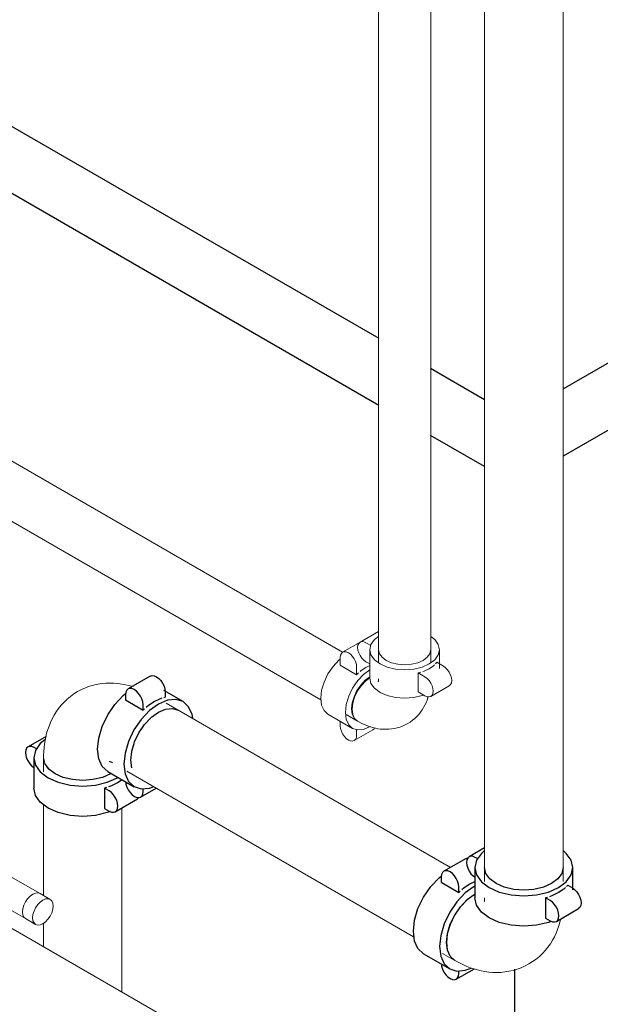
# Model space of a CAD drawing. Header units: centimetres. Extents: x -1589 to 108054, y -205274 to 31709.
# Tile 278 of 281: x 25606 to 25691, y 27557 to 27700. Entities that reach past the tile are written whole.
import ezdxf

# ---------------------------------------------------------------- set-up
doc = ezdxf.new("R2010")
doc.units = ezdxf.units.CM
doc.header["$LTSCALE"] = 0.01
doc.header["$MEASUREMENT"] = 0
doc.layers.add('A-WALL', color=7, linetype='Continuous', lineweight=25)
doc.layers.add('P-PIPE', color=7, linetype='Continuous', lineweight=9)

msp = doc.modelspace()

# ---------------------------------------------------------------- linework, layer by layer
at = {"layer": 'A-WALL'}
for p, q in [((25347.51141, 27833.43667), (25658.56847, 27653.84779)), ((25658.56182, 27644.05367), (25356.7038, 27818.33148)), ((25685.42369, 27646.4617), (25708.29747, 27659.66788)), ((25714.66346, 27653.54533), (25685.42369, 27636.66374)), ((25666.11981, 27649.48802), (25673.99369, 27644.94203)), ((25673.99369, 27635.14407), (25666.12586, 27639.68657)), ((25678.39262, 27525.52454), (25678.39262, 27561.8847))]:
    msp.add_line(p, q, dxfattribs=at)
at = {"layer": 'P-PIPE', "color": 106}
for p, q in [((25658.54256, 27806.60537), (25658.53632, 27606.66226)), ((25666.14632, 27606.66218), (25666.15256, 27806.60523)), ((25653.30466, 27608.09259), (25576.58327, 27652.3877)), ((25572.77827, 27645.79725), (25650.14249, 27601.13099)), ((25658.53421, 27611.11444), (25655.84013, 27609.55902)), ((25655.84009, 27609.55891), (25653.30466, 27608.09508)), ((25657.39959, 27609.06348), (25656.68675, 27609.47504)), ((25657.26145, 27608.45722), (25657.26145, 27604.30941)), ((25658.66114, 27607.88777), (25658.53132, 27608.45702)), ((25659.04176, 27607.35725), (25658.66444, 27607.88071)), ((25665.6365, 27607.35288), (25665.0354, 27606.90167)), ((25666.01828, 27607.88088), (25665.64088, 27607.35725)), ((25666.15132, 27608.4571), (25666.0215, 27607.88777)), ((25667.42145, 27605.71974), (25667.42145, 27608.45743)), ((25652.95396, 27607.31991), (25652.95396, 27606.19112)), ((25652.95396, 27606.19112), (25655.34869, 27604.80852)), ((25655.34869, 27604.80852), (25655.34869, 27605.93731)), ((25656.68675, 27606.70984), (25657.26132, 27606.37811)), ((25656.69573, 27605.88892), (25657.26315, 27606.16442)), ((25664.24347, 27606.55115), (25663.32742, 27606.33235)), ((25665.03221, 27606.89985), (25664.24632, 27606.5521)), ((25667.01833, 27606.62095), (25666.83922, 27606.40279)), ((25667.01833, 27606.62095), (25667.99589, 27606.05656)), ((25655.34869, 27604.80852), (25655.62718, 27605.08406)), ((25664.70212, 27605.16893), (25664.32425, 27605.06553)), ((25665.30181, 27604.50113), (25664.32425, 27605.06553)), ((25664.32425, 27605.06553), (25664.32425, 27602.30032)), ((25666.14858, 27601.65221), (25668.84266, 27603.20763)), ((25664.32425, 27602.30032), (25665.30181, 27601.73593)), ((25651.16231, 27599.06996), (25654.75442, 27596.99605)), ((25653.83399, 27598.99393), (25655.47922, 27598.04406)), ((25652.95396, 27598.03555), (25652.95396, 27597.37209)), ((25654.99799, 27595.21432), (25657.69207, 27596.76975)), ((25655.34869, 27595.98949), (25655.34869, 27596.81261))]:
    msp.add_line(p, q, dxfattribs=at)
at = {"layer": 'P-PIPE', "color": 30, "true_color": 0xff8000}
for p, q in [((25673.99369, 27796.58111), (25673.99369, 27574.68404)), ((25685.42369, 27574.68404), (25685.42369, 27796.58111)), ((25669.02737, 27576.72795), (25627.57873, 27600.65833)), ((25609.72067, 27592.73223), (25609.72067, 27590.67907)), ((25619.47678, 27590.39909), (25619.54548, 27590.43975)), ((25619.54548, 27590.43975), (25619.47678, 27590.39909)), ((25621.86373, 27590.75966), (25663.65354, 27566.63231)), ((25609.72067, 27585.84472), (25609.72067, 27572.62439)), ((25621.15067, 27558.57319), (25621.15067, 27585.4153)), ((25609.72067, 27568.59538), (25609.72067, 27565.17231)), ((25667.87093, 27564.19739), (25669.64902, 27563.17081))]:
    msp.add_line(p, q, dxfattribs=at)
at = {"layer": 'P-PIPE', "color": 1, "true_color": 0xff0000}
msp.add_line((25757.02403, 27480.12667), (25391.87893, 27690.94329), dxfattribs=at)
at = {"layer": 'P-PIPE', "color": 30, "lineweight": 25, "true_color": 0xff8000}
for p, q in [((25625.2724, 27604.60278), (25622.0395, 27602.73627)), ((25621.66601, 27601.90777), (25621.66735, 27601.13395)), ((25630.04567, 27600.89521), (25627.2617, 27602.4961)), ((25627.44929, 27602.3077), (25627.45063, 27601.53389)), ((25621.66735, 27601.13395), (25624.21774, 27599.66738)), ((25624.21774, 27599.66738), (25624.2164, 27600.44119)), ((25627.24408, 27601.48944), (25627.45063, 27601.53389)), ((25624.21774, 27599.66738), (25624.42402, 27599.86128)), ((25625.42764, 27598.60477), (25626.47007, 27599.36592)), ((25626.47328, 27599.36779), (25627.51556, 27599.81144)), ((25627.51947, 27599.81249), (25628.48934, 27599.90906)), ((25628.49492, 27599.90857), (25629.33315, 27599.64948)), ((25623.61815, 27596.34992), (25624.45166, 27597.57275)), ((25624.4538, 27597.57543), (25625.42506, 27598.60248)), ((25622.97761, 27595.01176), (25623.61639, 27596.34688)), ((25610.09621, 27595.8071), (25607.45782, 27594.28383)), ((25622.57585, 27593.65214), (25622.97628, 27595.00832)), ((25608.68995, 27594.00374), (25608.35952, 27594.19451)), ((25622.44025, 27592.36371), (25622.57505, 27593.6482)), ((25608.28587, 27592.71167), (25608.28587, 27588.29426)), ((25610.48624, 27591.06227), (25609.9157, 27591.85768)), ((25622.58004, 27591.23429), (25622.44026, 27592.35903)), ((25611.39451, 27590.37873), (25610.48663, 27591.06189)), ((25612.57814, 27589.85427), (25611.39485, 27590.37853)), ((25619.47708, 27590.37853), (25618.29347, 27589.85417)), ((25619.09147, 27590.69836), (25622.91705, 27588.4985)), ((25619.56358, 27590.42993), (25619.47708, 27590.37853)), ((25613.95651, 27589.52459), (25612.57847, 27589.85417)), ((25615.43567, 27589.41211), (25613.95682, 27589.52454)), ((25616.91483, 27589.52449), (25615.43597, 27589.41211)), ((25618.29319, 27589.85407), (25616.91512, 27589.52454)), ((25620.49185, 27589.79265), (25620.58063, 27589.84521)), ((25621.16631, 27589.50649), (25620.49185, 27589.05642)), ((25618.88111, 27588.35822), (25618.61004, 27588.27637)), ((25619.27952, 27587.88985), (25618.61004, 27588.27637)), ((25618.61004, 27588.27637), (25618.61004, 27585.33143)), ((25623.86474, 27586.99079), (25626.12818, 27588.29758)), ((25624.23824, 27587.81929), (25624.23757, 27588.20354)), ((25620.18122, 27584.85559), (25623.41411, 27586.7221)), ((25623.61676, 27586.91005), (25623.41411, 27586.7221)), ((25618.61004, 27585.33143), (25619.27952, 27584.94491)), ((25673.99852, 27579.59804), (25671.73055, 27578.28863)), ((25671.29052, 27578.03457), (25668.05762, 27576.16806)), ((25671.29052, 27578.03457), (25671.5383, 27578.11444)), ((25672.96267, 27578.00854), (25672.63225, 27578.19931)), ((25672.55859, 27576.71647), (25672.55859, 27572.29906)), ((25674.18842, 27575.86248), (25673.99369, 27576.71647)), ((25685.42369, 27576.71647), (25685.22896, 27575.86248)), ((25686.85879, 27573.48242), (25686.85879, 27576.71647)), ((25667.68413, 27575.34251), (25667.68413, 27574.56946)), ((25667.68413, 27574.56946), (25670.23452, 27573.09699)), ((25671.85097, 27574.33667), (25672.55986, 27574.68827)), ((25670.23452, 27573.09699), (25670.23452, 27573.87004)), ((25670.23452, 27573.09699), (25670.44094, 27573.29082)), ((25672.56085, 27574.00937), (25672.48856, 27573.96855)), ((25686.11565, 27574.14768), (25685.91851, 27573.9341)), ((25686.11565, 27574.14768), (25686.78513, 27573.76116)), ((25672.48856, 27572.79679), (25672.56082, 27572.83746)), ((25683.15383, 27572.36302), (25682.88276, 27572.28117)), ((25683.55224, 27571.89465), (25682.88276, 27572.28117)), ((25682.88276, 27572.28117), (25682.88276, 27569.33623)), ((25684.45394, 27568.86039), (25687.68683, 27570.7269)), ((25682.88276, 27569.33623), (25683.55224, 27568.94971)), ((25665.08792, 27564.14705), (25668.91351, 27561.93835)), ((25669.86102, 27560.43516), (25672.50023, 27561.95891)), ((25670.23452, 27561.26072), (25670.23452, 27561.64226))]:
    msp.add_line(p, q, dxfattribs=at)
at = {"layer": 'P-PIPE', "color": 142, "true_color": 0x0080c0}
for p, q in [((25609.20597, 27572.92363), (25604.96332, 27575.37312)), ((25608.15097, 27572.81765), (25608.53679, 27572.98176)), ((25610.67783, 27572.07177), (25609.20507, 27572.92207)), ((25602.85332, 27571.71849), (25607.09597, 27569.269)), ((25606.86, 27571.21172), (25607.09687, 27571.7049)), ((25607.09718, 27571.70544), (25607.4056, 27572.1567)), ((25606.66024, 27570.23565), (25606.71097, 27570.71015)), ((25606.71104, 27569.81946), (25606.66025, 27570.23483)), ((25606.71104, 27570.71049), (25606.85996, 27571.21162)), ((25607.09687, 27569.27056), (25608.56963, 27568.42026))]:
    msp.add_line(p, q, dxfattribs=at)
at = {"layer": 'P-PIPE', "color": 106}
for points in [[(25658.51007, 27610.38241, 0), (25657.94191, 27609.92357, 0), (25657.43442, 27609.2162, 0), (25657.26132, 27608.4571, 0)], [(25667.42132, 27608.4572, 0), (25667.24822, 27609.2162, 0), (25666.74073, 27609.92357, 0), (25666.16891, 27610.38519, 0)], [(25655.84005, 27609.55889, 0), (25655.6498, 27609.38242, 0), (25655.53018, 27609.11802, 0), (25655.48938, 27608.78374, 0), (25655.53018, 27608.40234, 0), (25655.6498, 27607.99982, 0), (25655.84009, 27607.60361, 0), (25656.08807, 27607.24072, 0), (25656.37685, 27606.93587, 0), (25656.68675, 27606.70984, 0)], [(25656.68675, 27609.47504, 0), (25656.37685, 27609.60685, 0), (25656.08807, 27609.63545, 0), (25655.84009, 27609.55891, 0)], [(25655.34869, 27605.93731, 0), (25655.30789, 27606.31871, 0), (25655.18828, 27606.72122, 0), (25654.99799, 27607.11743, 0), (25654.75001, 27607.48032, 0), (25654.46123, 27607.78518, 0), (25654.15133, 27608.01121, 0), (25653.84142, 27608.14302, 0), (25653.55264, 27608.17163, 0), (25653.30466, 27608.09508, 0), (25653.11438, 27607.91859, 0), (25652.99476, 27607.6542, 0), (25652.95396, 27607.31991, 0)], [(25657.26132, 27608.45699, 0), (25657.43442, 27607.698, 0), (25657.94191, 27606.99063, 0), (25658.74922, 27606.3832, 0), (25659.80132, 27605.9171, 0), (25661.02652, 27605.6241, 0), (25662.34132, 27605.52416, 0), (25663.65612, 27605.6241, 0), (25664.88132, 27605.9171, 0), (25665.93342, 27606.3832, 0)], [(25663.32623, 27606.33216, 0), (25662.34132, 27606.25739, 0), (25661.35522, 27606.33235, 0), (25660.43632, 27606.5521, 0), (25659.64724, 27606.90167, 0), (25659.04233, 27607.35667, 0)], [(25665.93342, 27606.3832, 0), (25666.74073, 27606.99063, 0), (25667.24822, 27607.698, 0), (25667.42132, 27608.4571, 0)], [(25651.16231, 27599.06996, 0), (25650.59146, 27599.59941, 0), (25650.23261, 27600.3926, 0), (25650.11021, 27601.39546, 0), (25650.23261, 27602.53966, 0), (25650.59146, 27603.74721, 0), (25651.16231, 27604.93583, 0), (25651.90626, 27606.02452, 0), (25652.77261, 27606.93907, 0), (25652.94898, 27607.0899, 0)], [(25666.67002, 27606.23083, 0), (25666.55343, 27606.12623, 0), (25665.93342, 27605.6919, 0)], [(25667.99589, 27606.05656, 0), (25668.30579, 27605.83052, 0), (25668.59457, 27605.52567, 0), (25668.84255, 27605.16278, 0), (25669.03284, 27604.76657, 0), (25669.15246, 27604.36405, 0), (25669.19326, 27603.98266, 0), (25669.15246, 27603.64837, 0), (25669.03284, 27603.38397, 0), (25668.84258, 27603.2075, 0)], [(25657.26023, 27605.52319, 0), (25656.36471, 27604.86517, 0), (25655.49836, 27603.95062, 0), (25654.75442, 27602.86193, 0), (25654.18356, 27601.67331, 0), (25653.82471, 27600.46576, 0), (25653.70231, 27599.32156, 0), (25653.82471, 27598.3187, 0), (25654.18356, 27597.52551, 0), (25654.75442, 27596.99605, 0), (25655.49836, 27596.76641, 0), (25656.36471, 27596.85223, 0), (25657.29442, 27597.24766, 0)], [(25655.38942, 27598.09591, 0), (25654.96128, 27598.493, 0), (25654.69214, 27599.08789, 0), (25654.60034, 27599.84004, 0), (25654.69214, 27600.69818, 0), (25654.96128, 27601.60385, 0), (25655.38942, 27602.49532, 0), (25655.94738, 27603.31183, 0), (25656.59714, 27603.99774, 0), (25657.26971, 27604.4918, 0)], [(25655.8607, 27605.29315, 0), (25656.00958, 27605.41639, 0), (25656.69573, 27605.88892, 0)], [(25665.93342, 27605.6919, 0), (25665.18113, 27605.33393, 0), (25664.99996, 27605.26662, 0)], [(25666.14851, 27601.65208, 0), (25666.33876, 27601.82855, 0), (25666.45838, 27602.09294, 0), (25666.49918, 27602.42723, 0), (25666.45838, 27602.80863, 0), (25666.33876, 27603.21115, 0), (25666.14848, 27603.60735, 0), (25665.90049, 27603.97025, 0), (25665.61171, 27604.2751, 0), (25665.30181, 27604.50113, 0)], [(25657.26088, 27604.37961, 0), (25656.68694, 27603.94589, 0), (25656.03718, 27603.25998, 0), (25655.47922, 27602.44347, 0), (25655.05108, 27601.552, 0), (25654.78194, 27600.64634, 0), (25654.69014, 27599.78819, 0)], [(25654.69014, 27599.78819, 0), (25654.78194, 27600.64634, 0), (25655.05108, 27601.552, 0), (25655.47922, 27602.44347, 0), (25656.03718, 27603.25998, 0), (25656.68694, 27603.94589, 0), (25657.26088, 27604.37961, 0)], [(25665.10013, 27601.84662, 0), (25664.88132, 27601.76929, 0), (25663.65612, 27601.47629, 0), (25662.34132, 27601.37636, 0), (25661.02652, 27601.47629, 0), (25659.80132, 27601.76929, 0), (25658.74922, 27602.23539, 0), (25657.94191, 27602.84283, 0), (25657.43442, 27603.55019, 0), (25657.26132, 27604.30919, 0)], [(25658.4887, 27603.79535, 0), (25658.49387, 27603.81401, 0), (25658.50102, 27603.84518, 0), (25658.50905, 27603.88873, 0), (25658.51695, 27603.94435, 0), (25658.5238, 27604.01165, 0), (25658.52879, 27604.09014, 0), (25658.53119, 27604.17926, 0), (25658.53132, 27604.2056, 0)], [(25665.30181, 27601.73593, 0), (25665.61171, 27601.60412, 0), (25665.90049, 27601.57551, 0), (25666.14848, 27601.65206, 0)], [(25662.79442, 27597.69684, 0), (25663.1554, 27597.92226, 0), (25663.49904, 27598.17136, 0), (25663.82315, 27598.44191, 0), (25664.126, 27598.73143, 0), (25664.40643, 27599.03732, 0), (25664.66376, 27599.35696, 0), (25664.89782, 27599.6879, 0), (25665.10883, 27600.02786, 0), (25665.29733, 27600.37485, 0), (25665.46412, 27600.72715, 0), (25665.61011, 27601.08335, 0), (25665.73632, 27601.44228, 0), (25665.77959, 27601.58749, 0)], [(25654.69014, 27599.78819, 0), (25654.78194, 27599.03604, 0), (25655.05108, 27598.44115, 0), (25655.47922, 27598.04406, 0)], [(25655.47922, 27598.04406, 0), (25655.05108, 27598.44115, 0), (25654.78194, 27599.03604, 0), (25654.69014, 27599.78819, 0)], [(25652.95396, 27597.37209, 0), (25652.99476, 27596.9907, 0), (25653.11438, 27596.58818, 0), (25653.30466, 27596.19197, 0), (25653.55264, 27595.82908, 0), (25653.84142, 27595.52423, 0), (25654.15133, 27595.29819, 0), (25654.46123, 27595.16638, 0), (25654.75001, 27595.13778, 0), (25654.99799, 27595.21432, 0), (25655.18828, 27595.39081, 0), (25655.30789, 27595.65521, 0), (25655.34869, 27595.98949, 0)], [(25662.79442, 27597.69684, 0), (25662.41871, 27597.49693, 0), (25662.03116, 27597.32388, 0), (25661.6348, 27597.17847, 0), (25661.23264, 27597.06095, 0), (25660.82753, 27596.97104, 0), (25660.42204, 27596.90801, 0), (25660.01842, 27596.87077, 0), (25659.61849, 27596.85802, 0), (25659.22374, 27596.86826, 0), (25658.83524, 27596.89997, 0), (25658.45377, 27596.95163, 0), (25658.07983, 27597.02179, 0), (25657.71367, 27597.10909, 0), (25657.3554, 27597.21228, 0), (25657.00499, 27597.33025, 0), (25656.66234, 27597.462, 0), (25656.32727, 27597.60664, 0), (25655.99959, 27597.76341, 0), (25655.67909, 27597.9316, 0), (25655.47922, 27598.04406, 0)], [(25657.96139, 27597.09129, 0), (25657.88235, 27596.94624, 0), (25657.69207, 27596.76975, 0)]]:
    msp.add_polyline3d(points, dxfattribs=at)
at = {"layer": 'P-PIPE', "color": 30, "lineweight": 25, "true_color": 0xff8000}
for points in [[(25625.27059, 27604.60174, 0), (25625.53429, 27604.68411, 0), (25625.84159, 27604.6545, 0), (25626.17155, 27604.51493, 0), (25626.50168, 27604.27492, 0), (25626.80948, 27603.95082, 0), (25627.07399, 27603.56471, 0), (25627.27717, 27603.14292, 0), (25627.40518, 27602.71417, 0), (25627.44929, 27602.3077, 0)], [(25619.09143, 27590.69838, 0), (25619.08788, 27590.70043, 0), (25618.28231, 27591.44685, 0), (25617.77479, 27592.56466, 0), (25617.5999, 27593.9777, 0), (25617.76955, 27595.58967, 0), (25618.2722, 27597.29071, 0), (25619.07358, 27598.96489, 0), (25620.11908, 27600.49814, 0), (25621.33745, 27601.78595, 0), (25621.67282, 27602.06932, 0)], [(25624.2164, 27600.44119, 0), (25624.17229, 27600.84766, 0), (25624.04428, 27601.2764, 0), (25623.8411, 27601.6982, 0), (25623.57659, 27602.08431, 0), (25623.26879, 27602.40841, 0), (25622.93865, 27602.64842, 0), (25622.6087, 27602.78799, 0), (25622.3014, 27602.81759, 0), (25622.0377, 27602.73523, 0), (25621.83558, 27602.5465, 0), (25621.7088, 27602.26427, 0), (25621.66601, 27601.90777, 0)], [(25626.47125, 27600.54071, 0), (25625.16303, 27599.58609, 0), (25623.94466, 27598.29827, 0), (25622.89916, 27596.76503, 0), (25622.09778, 27595.09084, 0), (25621.59513, 27593.3898, 0), (25621.42548, 27591.77784, 0), (25621.60037, 27590.3648, 0), (25622.10789, 27589.24698, 0), (25622.91346, 27588.50056, 0), (25623.96218, 27588.17641, 0), (25625.18257, 27588.29662, 0), (25625.7174, 27588.47552, 0)], [(25624.66255, 27600.07197, 0), (25625.01474, 27600.35729, 0), (25625.83365, 27600.90736, 0)], [(25625.83365, 27600.90736, 0), (25626.65283, 27601.30304, 0), (25627.00531, 27601.42456, 0)], [(25631.47755, 27598.4622, 0), (25631.36235, 27599.02891, 0), (25630.85483, 27600.14672, 0), (25630.04926, 27600.89314, 0), (25629.00055, 27601.21729, 0), (25627.78015, 27601.09708, 0), (25626.47125, 27600.54071, 0)], [(25609.93059, 27595.34481, 0), (25609.2438, 27594.77572, 0), (25608.5295, 27593.7801, 0), (25608.28587, 27592.71167, 0), (25608.5295, 27591.64323, 0), (25609.2438, 27590.64761, 0), (25610.38008, 27589.79265, 0), (25611.86092, 27589.13662, 0), (25613.58538, 27588.72422, 0), (25615.43597, 27588.58355, 0), (25617.28655, 27588.72422, 0), (25619.01102, 27589.13662, 0), (25620.49185, 27589.79265, 0)], [(25608.35952, 27594.19451, 0), (25608.02948, 27594.33488, 0), (25607.72193, 27594.36535, 0), (25607.45782, 27594.28383, 0), (25607.25517, 27594.09587, 0), (25607.12778, 27593.81429, 0), (25607.08433, 27593.45827, 0), (25607.12778, 27593.05208, 0), (25607.25517, 27592.6234, 0), (25607.45782, 27592.20144, 0), (25607.72193, 27591.81496, 0), (25608.02948, 27591.49029, 0), (25608.28392, 27591.29601, 0)], [(25620.49185, 27589.05642, 0), (25619.60603, 27588.6221, 0), (25619.18283, 27588.45958, 0)], [(25621.69018, 27589.20184, 0), (25621.73196, 27588.8794, 0), (25621.85997, 27588.45065, 0), (25622.06315, 27588.02886, 0), (25622.32766, 27587.64275, 0), (25622.63546, 27587.31865, 0), (25622.96559, 27587.07864, 0), (25623.29555, 27586.93907, 0), (25623.60285, 27586.90946, 0), (25623.86655, 27586.99183, 0), (25624.06867, 27587.18056, 0), (25624.19545, 27587.46279, 0), (25624.23824, 27587.81929, 0)], [(25619.42614, 27584.86893, 0), (25619.01102, 27584.71921, 0), (25617.28655, 27584.30681, 0), (25615.43597, 27584.16614, 0), (25613.58538, 27584.30681, 0), (25611.86092, 27584.71921, 0), (25610.38008, 27585.37524, 0), (25609.2438, 27586.2302, 0), (25608.5295, 27587.22582, 0), (25608.28587, 27588.29426, 0)], [(25619.27952, 27584.94491, 0), (25619.60956, 27584.80453, 0), (25619.91711, 27584.77406, 0), (25620.18122, 27584.85559, 0), (25620.38387, 27585.04354, 0), (25620.51126, 27585.32512, 0), (25620.55471, 27585.68114, 0), (25620.51126, 27586.08733, 0), (25620.38387, 27586.51601, 0), (25620.18122, 27586.93797, 0), (25619.91711, 27587.32445, 0), (25619.60956, 27587.64912, 0), (25619.27952, 27587.88985, 0)], [(25673.94655, 27579.16003, 0), (25673.51652, 27578.78052, 0), (25672.80222, 27577.7849, 0), (25672.55859, 27576.71647, 0), (25672.80222, 27575.64803, 0), (25673.51652, 27574.65241, 0), (25674.65281, 27573.79745, 0), (25676.13364, 27573.14142, 0), (25677.85811, 27572.72902, 0), (25679.70869, 27572.58836, 0), (25681.55927, 27572.72902, 0), (25683.28374, 27573.14142, 0), (25684.76457, 27573.79745, 0)], [(25684.76457, 27573.79745, 0), (25685.90086, 27574.65241, 0), (25686.61516, 27575.64803, 0), (25686.85879, 27576.71647, 0), (25686.61516, 27577.7849, 0), (25685.90086, 27578.78052, 0), (25685.46682, 27579.16304, 0)], [(25672.63225, 27578.19931, 0), (25672.3022, 27578.33969, 0), (25671.99465, 27578.37015, 0), (25671.73055, 27578.28863, 0), (25671.5279, 27578.10067, 0), (25671.4005, 27577.81909, 0), (25671.35705, 27577.46307, 0), (25671.4005, 27577.05688, 0), (25671.5279, 27576.6282, 0), (25671.73055, 27576.20624, 0), (25671.99465, 27575.81976, 0), (25672.3022, 27575.49509, 0), (25672.55664, 27575.30082, 0)], [(25670.23452, 27573.87004, 0), (25670.19107, 27574.27623, 0), (25670.06368, 27574.70491, 0), (25669.86102, 27575.12687, 0), (25669.59692, 27575.51335, 0), (25669.28937, 27575.83802, 0), (25668.95932, 27576.07874, 0), (25668.62928, 27576.21912, 0), (25668.32172, 27576.24959, 0), (25668.05762, 27576.16806, 0), (25667.85497, 27575.98011, 0), (25667.72758, 27575.69853, 0), (25667.68413, 27575.34251, 0)], [(25683.7498, 27574.38333, 0), (25682.56619, 27573.85897, 0), (25681.18784, 27573.52934, 0), (25679.70869, 27573.41691, 0), (25678.22954, 27573.52934, 0), (25676.85119, 27573.85897, 0), (25675.66757, 27574.38333, 0), (25674.75935, 27575.06669, 0), (25674.18856, 27575.86218, 0)], [(25685.22882, 27575.86218, 0), (25684.65802, 27575.06669, 0), (25683.7498, 27574.38333, 0)], [(25665.08792, 27564.14705, 0), (25664.28445, 27564.89226, 0), (25663.77937, 27566.00867, 0), (25663.60709, 27567.42021, 0), (25663.77937, 27569.03066, 0), (25664.28445, 27570.7303, 0), (25665.08792, 27572.40328, 0), (25666.13503, 27573.9356, 0), (25667.35442, 27575.22283, 0), (25667.69164, 27575.50748, 0)], [(25672.48856, 27573.96855, 0), (25671.18, 27573.01413, 0), (25669.96062, 27571.72689, 0), (25668.91351, 27570.19457, 0), (25668.11004, 27568.52159, 0), (25667.60495, 27566.82196, 0), (25667.43268, 27565.2115, 0), (25667.60495, 27563.79997, 0), (25668.11004, 27562.68356, 0), (25668.91351, 27561.93835, 0), (25669.96062, 27561.61512, 0), (25671.18, 27561.73591, 0), (25672.01705, 27562.04653, 0)], [(25670.67959, 27573.50144, 0), (25671.03192, 27573.78668, 0), (25671.85097, 27574.33667, 0)], [(25684.76457, 27573.06122, 0), (25683.87875, 27572.6269, 0), (25683.45556, 27572.46439, 0)], [(25685.79832, 27573.81698, 0), (25685.51683, 27573.57265, 0), (25684.76457, 27573.06122, 0)], [(25686.78513, 27573.76116, 0), (25687.11518, 27573.52043, 0), (25687.42273, 27573.19577, 0), (25687.68683, 27572.80929, 0), (25687.88948, 27572.38733, 0), (25688.01688, 27571.95864, 0), (25688.06033, 27571.55245, 0), (25688.01688, 27571.19644, 0), (25687.88948, 27570.91486, 0), (25687.68683, 27570.7269, 0)], [(25668.98886, 27563.77682, 0), (25668.58515, 27564.66916, 0), (25668.44745, 27565.79738, 0), (25668.58515, 27567.0846, 0), (25668.98886, 27568.4431, 0), (25669.63106, 27569.7803, 0), (25670.46801, 27571.00506, 0), (25671.44265, 27572.03393, 0), (25672.48856, 27572.79679, 0)], [(25683.69886, 27568.87373, 0), (25683.28374, 27568.72401, 0), (25681.55927, 27568.31161, 0), (25679.70869, 27568.17095, 0), (25677.85811, 27568.31161, 0), (25676.13364, 27568.72401, 0), (25674.65281, 27569.38004, 0), (25673.51652, 27570.235, 0), (25672.80222, 27571.23062, 0), (25672.55859, 27572.29906, 0)], [(25683.55224, 27568.94971, 0), (25683.88228, 27568.80933, 0), (25684.18984, 27568.77886, 0), (25684.45394, 27568.86039, 0), (25684.65659, 27569.04834, 0), (25684.78398, 27569.32993, 0), (25684.82744, 27569.68594, 0), (25684.78398, 27570.09213, 0), (25684.65659, 27570.52081, 0), (25684.45394, 27570.94277, 0), (25684.18984, 27571.32926, 0), (25683.88228, 27571.65392, 0), (25683.55224, 27571.89465, 0)], [(25667.68655, 27562.64449, 0), (25667.72758, 27562.327, 0), (25667.85497, 27561.89832, 0), (25668.05762, 27561.47636, 0), (25668.32172, 27561.08987, 0), (25668.62928, 27560.76521, 0), (25668.95932, 27560.52448, 0), (25669.28937, 27560.38411, 0), (25669.59692, 27560.35364, 0), (25669.86102, 27560.43516, 0), (25670.06368, 27560.62312, 0), (25670.19107, 27560.9047, 0), (25670.23452, 27561.26072, 0)]]:
    msp.add_polyline3d(points, dxfattribs=at)
at = {"layer": 'P-PIPE', "color": 30, "true_color": 0xff8000}
for points in [[(25614.69186, 27602.35355, 0), (25615.2491, 27602.65005, 0), (25615.82387, 27602.9067, 0), (25616.41162, 27603.12233, 0), (25617.00786, 27603.29656, 0), (25617.60833, 27603.42983, 0), (25618.20916, 27603.52323, 0), (25618.80702, 27603.57838, 0), (25619.39915, 27603.59727, 0), (25619.98338, 27603.58212, 0), (25620.55807, 27603.53521, 0), (25621.12209, 27603.45882, 0), (25621.67471, 27603.35514, 0), (25622.21554, 27603.2262, 0), (25622.66424, 27603.09696, 0)], [(25614.69186, 27602.35355, 0), (25614.15646, 27602.01921, 0), (25613.6468, 27601.64978, 0), (25613.16619, 27601.24858, 0), (25612.71718, 27600.81934, 0), (25612.30153, 27600.36595, 0), (25611.92023, 27599.89232, 0), (25611.57354, 27599.40213, 0), (25611.26111, 27598.89877, 0), (25610.98212, 27598.38524, 0), (25610.7354, 27597.86409, 0), (25610.51955, 27597.33744, 0), (25610.33303, 27596.80701, 0), (25610.17428, 27596.27417, 0), (25610.04175, 27595.73996, 0), (25609.93398, 27595.20516, 0), (25609.84958, 27594.67038, 0), (25609.78727, 27594.13603, 0), (25609.74589, 27593.60244, 0), (25609.72441, 27593.06983, 0), (25609.72067, 27592.73223, 0)], [(25609.72067, 27592.73223, 0), (25609.9154, 27591.87824, 0), (25610.48633, 27591.08245, 0), (25611.39455, 27590.39909, 0)], [(25611.39455, 27590.39909, 0), (25610.48633, 27591.08245, 0), (25609.9154, 27591.87824, 0), (25609.72067, 27592.73223, 0)], [(25619.29907, 27592.17452, 0), (25619.32656, 27592.16681, 0), (25619.37129, 27592.15212, 0), (25619.43219, 27592.12922, 0), (25619.50812, 27592.09711, 0), (25619.59784, 27592.05498, 0), (25619.70012, 27592.00222, 0), (25619.7889, 27591.95276, 0)], [(25611.39455, 27590.39909, 0), (25612.57817, 27589.87473, 0), (25613.95652, 27589.54511, 0), (25615.43567, 27589.43268, 0), (25616.91482, 27589.54511, 0), (25618.29317, 27589.87473, 0), (25619.47678, 27590.39909, 0)], [(25619.47678, 27590.39909, 0), (25618.29317, 27589.87473, 0), (25616.91482, 27589.54511, 0), (25615.43567, 27589.43268, 0), (25613.95652, 27589.54511, 0), (25612.57817, 27589.87473, 0), (25611.39455, 27590.39909, 0)], [(25672.50652, 27572.78643, 0), (25671.46061, 27572.02356, 0), (25670.48597, 27570.99469, 0), (25669.64902, 27569.76993, 0), (25669.00682, 27568.43273, 0), (25668.60311, 27567.07423, 0), (25668.46541, 27565.78701, 0)], [(25668.46541, 27565.78701, 0), (25668.60311, 27567.07423, 0), (25669.00682, 27568.43273, 0), (25669.64902, 27569.76993, 0), (25670.48597, 27570.99469, 0), (25671.46061, 27572.02356, 0), (25672.50652, 27572.78643, 0)], [(25673.9415, 27571.7412, 0), (25673.94852, 27571.76884, 0), (25673.95809, 27571.81487, 0), (25673.96862, 27571.87898, 0), (25673.97867, 27571.96068, 0), (25673.98692, 27572.05929, 0), (25673.99223, 27572.17407, 0), (25673.99369, 27572.27832, 0)], [(25680.45672, 27562.66634, 0), (25680.99173, 27563.00043, 0), (25681.501, 27563.36958, 0), (25681.98124, 27563.77048, 0), (25682.42991, 27564.19939, 0), (25682.84523, 27564.65241, 0), (25683.22622, 27565.12567, 0), (25683.57262, 27565.61544, 0), (25683.88478, 27566.11837, 0), (25684.16352, 27566.63144, 0), (25684.41001, 27567.15211, 0), (25684.62566, 27567.67826, 0), (25684.812, 27568.20816, 0), (25684.97059, 27568.74046, 0), (25685.09168, 27569.22859, 0)], [(25668.46541, 27565.78701, 0), (25668.60311, 27564.65879, 0), (25669.00682, 27563.76645, 0), (25669.64902, 27563.17081, 0)], [(25669.64902, 27563.17081, 0), (25669.00682, 27563.76645, 0), (25668.60311, 27564.65879, 0), (25668.46541, 27565.78701, 0)], [(25680.45672, 27562.66634, 0), (25679.89989, 27562.37006, 0), (25679.32556, 27562.1136, 0), (25678.73826, 27561.89814, 0), (25678.14248, 27561.72404, 0), (25677.54248, 27561.59087, 0), (25676.94214, 27561.49755, 0), (25676.34478, 27561.44244, 0), (25675.75316, 27561.42357, 0), (25675.16945, 27561.43871, 0), (25674.59529, 27561.48558, 0), (25674.03181, 27561.56189, 0), (25673.47973, 27561.66547, 0), (25672.93945, 27561.79428, 0), (25672.41111, 27561.94646, 0), (25671.89464, 27562.12033, 0), (25671.38987, 27562.31441, 0), (25670.89653, 27562.52737, 0), (25670.41432, 27562.75806, 0), (25669.9429, 27563.00547, 0), (25669.64902, 27563.17081, 0)]]:
    msp.add_polyline3d(points, dxfattribs=at)
at = {"layer": 'P-PIPE', "color": 142, "true_color": 0x0080c0}
for points in [[(25609.20597, 27572.92363, 0), (25608.89696, 27573.01901, 0), (25608.53712, 27572.98337, 0), (25608.15097, 27572.81912, 0)], [(25608.15097, 27572.81912, 0), (25607.76481, 27572.53747, 0), (25607.40497, 27572.15761, 0), (25607.09597, 27571.70542, 0), (25606.85886, 27571.21172, 0), (25606.70981, 27570.71016, 0), (25606.65897, 27570.23491, 0)], [(25607.4064, 27572.15769, 0), (25607.76514, 27572.53624, 0), (25608.15097, 27572.81765, 0)], [(25609.62373, 27571.96735, 0), (25609.2379, 27571.68594, 0), (25608.87837, 27571.3064, 0), (25608.56963, 27570.8546, 0), (25608.33272, 27570.36132, 0), (25608.1838, 27569.86019, 0), (25608.133, 27569.38535, 0)], [(25611.11445, 27571.10668, 0), (25611.06365, 27571.52287, 0), (25610.91473, 27571.85205, 0), (25610.67783, 27572.07177, 0), (25610.36909, 27572.16707, 0), (25610.00955, 27572.13146, 0), (25609.62373, 27571.96735, 0)], [(25606.65897, 27570.23491, 0), (25606.70981, 27569.81837, 0), (25606.85886, 27569.48891, 0), (25607.09597, 27569.269, 0)], [(25609.62373, 27568.52468, 0), (25610.00955, 27568.80609, 0), (25610.36909, 27569.18563, 0), (25610.67783, 27569.63743, 0), (25610.91473, 27570.13071, 0), (25611.06365, 27570.63184, 0), (25611.11445, 27571.10668, 0)], [(25608.133, 27569.38535, 0), (25608.1838, 27568.96916, 0), (25608.33272, 27568.63999, 0), (25608.56963, 27568.42026, 0), (25608.87837, 27568.32496, 0), (25609.2379, 27568.36057, 0), (25609.62373, 27568.52468, 0)]]:
    msp.add_polyline3d(points, dxfattribs=at)

doc.saveas('drawing.dxf')
